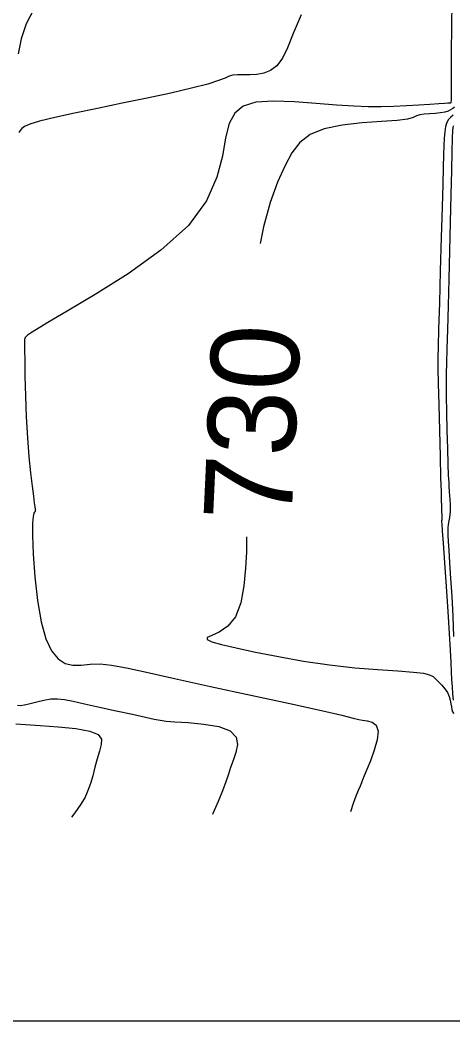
# Model space of a CAD drawing. Extents: x 2566142 to 2571431, y 418755 to 421584.
# Drawn here: x 2567474.2 to 2567572.5, y 418777.5 to 419004.7 of the extents above; entities that cross this region are included whole.
import ezdxf

# ---------------------------------------------------------------- set-up
doc = ezdxf.new("R2010")
doc.units = 0
for name, color, linetype in [('Contour_ADS_Label_Major', 7, 'Continuous'), ('Contour_ADS_Major', 7, 'Continuous'), ('Contour_ADS_Minor', 7, 'Continuous'), ('Contour_ADS_State_Plane_Border', 7, 'Continuous')]:
    doc.layers.add(name, color=color, linetype=linetype)

msp = doc.modelspace()

# ---------------------------------------------------------------- linework, layer by layer
at = {"layer": 'Contour_ADS_Major'}
for points in [[(2567572.87, 418984.94), (2567572.46, 418984.63), (2567571.98, 418984.34), (2567571.4, 418984.05), (2567570.65, 418983.8), (2567569.69, 418983.62), (2567568.49, 418983.51), (2567567.2, 418983.44), (2567565.97, 418983.35), (2567564.97, 418983.2), (2567564.27, 418982.93), (2567563.49, 418982.6), (2567562.19, 418982.24), (2567559.89, 418981.92), (2567556.32, 418981.66), (2567551.93, 418981.34), (2567547.36, 418980.84), (2567543.27, 418980.01)], [(2567543.27, 418980.01), (2567540.12, 418978.74), (2567537.79, 418976.94), (2567535.95, 418974.57), (2567534.33, 418971.57), (2567532.68, 418967.87), (2567531.04, 418963.32), (2567529.51, 418957.79), (2567528.76, 418953.97)], [(2567525.68, 418887.37), (2567525.68, 418887.14), (2567525.61, 418884.02), (2567525.45, 418880.26), (2567525.06, 418876.24), (2567524.33, 418872.43), (2567523.12, 418869.27), (2567521.39, 418867.1), (2567519.47, 418865.77), (2567517.78, 418865), (2567516.74, 418864.52), (2567516.72, 418864.07), (2567517.79, 418863.58), (2567519.98, 418862.97), (2567523.29, 418862.21), (2567527.69, 418861.25), (2567532.91, 418860.2), (2567538.61, 418859.18), (2567544.49, 418858.31), (2567550.21, 418857.68), (2567555.49, 418857.25), (2567560.03, 418856.95), (2567563.55, 418856.69), (2567565.86, 418856.42), (2567567.22, 418856.09), (2567568.01, 418855.68), (2567568.59, 418855.15), (2567569.25, 418854.5), (2567569.98, 418853.74), (2567570.69, 418852.9), (2567571.27, 418852.03), (2567571.67, 418851.15), (2567571.91, 418850.3), (2567572.06, 418849.5), (2567572.16, 418848.79), (2567572.28, 418848.18), (2567572.45, 418847.7), (2567572.7, 418847.31)]]:
    msp.add_lwpolyline(points, dxfattribs=at)
at = {"layer": 'Contour_ADS_Minor'}
for points in [[(2567572.33, 419012.66), (2567572.17, 419003.83), (2567572.11, 418996.72), (2567572.1, 418991.52), (2567572.09, 418988.3), (2567572.08, 418986.63), (2567572.06, 418986.01), (2567572.04, 418985.9), (2567572.01, 418985.89), (2567571.97, 418985.87), (2567571.92, 418985.86), (2567571.84, 418985.85), (2567571.7, 418985.84), (2567571.36, 418985.82), (2567570.62, 418985.78), (2567569.3, 418985.7), (2567567.31, 418985.57), (2567564.78, 418985.41), (2567561.95, 418985.25), (2567559.04, 418985.11), (2567556.21, 418985.02), (2567553.27, 418985.02), (2567549.98, 418985.13), (2567546.09, 418985.38), (2567541.48, 418985.78), (2567536.54, 418986.16), (2567531.8, 418986.31), (2567527.79, 418986.04), (2567524.89, 418985.16), (2567522.96, 418983.57), (2567521.72, 418981.19), (2567520.9, 418977.96), (2567520.16, 418973.84), (2567518.93, 418969.01), (2567516.57, 418963.68), (2567512.44, 418958.08), (2567506.23, 418952.45), (2567498.79, 418947.1), (2567491.3, 418942.37), (2567484.93, 418938.61), (2567480.55, 418936.05), (2567477.94, 418934.49), (2567476.57, 418933.63), (2567475.93, 418933.18), (2567475.58, 418932.87), (2567475.38, 418932.63), (2567475.29, 418932.42), (2567475.26, 418932.2), (2567475.24, 418931.88), (2567475.23, 418931.2), (2567475.25, 418929.82), (2567475.28, 418927.44), (2567475.35, 418923.86), (2567475.46, 418919.43), (2567475.64, 418914.6), (2567475.89, 418909.85), (2567476.22, 418905.58), (2567476.6, 418901.92), (2567476.96, 418898.92), (2567477.27, 418896.64), (2567477.47, 418895.11), (2567477.59, 418894.19), (2567477.65, 418893.7), (2567477.68, 418893.46), (2567477.7, 418893.32), (2567477.69, 418893.23), (2567477.64, 418893.13), (2567477.54, 418893.01), (2567477.38, 418892.76), (2567477.2, 418892.05), (2567477.08, 418890.5), (2567477.07, 418887.71), (2567477.23, 418883.48), (2567477.59, 418878.32), (2567478.17, 418872.95), (2567478.99, 418868.08), (2567480.07, 418864.26), (2567481.38, 418861.51), (2567482.86, 418859.69), (2567484.49, 418858.67), (2567486.23, 418858.28), (2567488.11, 418858.3), (2567490.16, 418858.47), (2567492.43, 418858.54), (2567495.03, 418858.29), (2567498.37, 418857.67), (2567502.95, 418856.65), (2567509.26, 418855.23), (2567517.49, 418853.43), (2567526.65, 418851.44), (2567535.47, 418849.54)], [(2567477.3, 419007.05), (2567475.59, 419003.81), (2567474.51, 419000.41), (2567473.81, 418997.07)], [(2567538.03, 419005.9), (2567536.22, 419001.68), (2567534.93, 418998.42), (2567533.79, 418996.02), (2567532.51, 418994.34), (2567531.08, 418993.27), (2567529.55, 418992.65), (2567527.97, 418992.35), (2567526.4, 418992.25), (2567524.91, 418992.24), (2567523.6, 418992.24), (2567522.54, 418992.17), (2567521.71, 418991.94), (2567520.79, 418991.53), (2567519.32, 418990.95), (2567516.89, 418990.18), (2567513.19, 418989.23), (2567508.46, 418988.14), (2567503.07, 418986.98), (2567497.4, 418985.8), (2567491.8, 418984.65), (2567486.61, 418983.58), (2567482.13, 418982.61), (2567478.68, 418981.77), (2567476.45, 418981.09), (2567475.21, 418980.53), (2567474.6, 418980.06), (2567474.27, 418979.64), (2567473.94, 418979.2)], [(2567572.55, 418983.09), (2567572.02, 418982.68), (2567571.54, 418982.15), (2567571.14, 418981.45), (2567570.85, 418980.53), (2567570.66, 418979.36), (2567570.53, 418977.92), (2567570.45, 418976.2), (2567570.38, 418974.1), (2567570.3, 418971.32), (2567570.2, 418967.48), (2567570.05, 418962.21), (2567569.86, 418955.38), (2567569.64, 418947.79), (2567569.43, 418940.49), (2567569.26, 418934.53), (2567569.15, 418930.6), (2567569.1, 418927.97), (2567569.12, 418925.56), (2567569.19, 418922.27), (2567569.31, 418917.37), (2567569.46, 418911.5), (2567569.6, 418905.64)], [(2567572.56, 418980.67), (2567572.45, 418979.67), (2567572.36, 418977.87), (2567572.28, 418974.89), (2567572.17, 418970.53), (2567572.04, 418965.05), (2567571.9, 418958.85), (2567571.74, 418952.33), (2567571.57, 418945.87), (2567571.4, 418939.8), (2567571.25, 418934.43), (2567571.12, 418930.07), (2567571.04, 418926.88), (2567570.99, 418924.41), (2567570.98, 418922.09), (2567571.01, 418919.32), (2567571.08, 418915.69), (2567571.17, 418911.56), (2567571.28, 418907.46), (2567571.39, 418903.93), (2567571.47, 418901.38), (2567571.55, 418899.7), (2567571.61, 418898.62), (2567571.66, 418897.91), (2567571.7, 418897.36), (2567571.74, 418896.9), (2567571.77, 418896.51), (2567571.79, 418896.17), (2567571.81, 418895.85), (2567571.84, 418895.53), (2567571.86, 418895.19), (2567571.87, 418894.79), (2567571.89, 418894.31), (2567571.89, 418893.77), (2567571.87, 418893.15), (2567571.81, 418892.48), (2567571.71, 418891.75), (2567571.59, 418891), (2567571.47, 418890.23), (2567571.38, 418889.47), (2567571.34, 418888.71), (2567571.36, 418887.75), (2567571.43, 418886.37), (2567571.57, 418884.34), (2567571.77, 418881.48), (2567572, 418877.92), (2567572.25, 418873.83), (2567572.48, 418869.39), (2567572.68, 418864.78)], [(2567569.6, 418905.64), (2567569.73, 418900.78), (2567569.81, 418897.64), (2567569.85, 418896), (2567569.87, 418895.35), (2567569.88, 418895.2), (2567569.88, 418895.15), (2567569.88, 418895.11), (2567569.89, 418895.07), (2567569.89, 418895.04), (2567569.89, 418895), (2567569.9, 418894.91), (2567569.9, 418894.7), (2567569.91, 418894.34), (2567569.93, 418893.77), (2567569.94, 418893.1), (2567569.96, 418892.41), (2567569.97, 418891.83), (2567569.97, 418891.44), (2567569.96, 418891.2), (2567569.95, 418891.07), (2567569.94, 418890.99), (2567569.95, 418890.85), (2567569.98, 418890.26), (2567570.08, 418888.77), (2567570.28, 418885.94), (2567570.59, 418881.52), (2567570.97, 418876.09), (2567571.35, 418870.47), (2567571.68, 418865.45), (2567571.91, 418861.64), (2567572.05, 418858.87), (2567572.15, 418856.79), (2567572.23, 418855.05), (2567572.33, 418853.36), (2567572.45, 418851.74), (2567572.56, 418850.31)], [(2567473.62, 418849.17), (2567474.28, 418849.1), (2567475.22, 418849.23), (2567476.5, 418849.55), (2567478.01, 418849.96), (2567479.63, 418850.34), (2567481.22, 418850.6), (2567482.71, 418850.64), (2567484.3, 418850.46), (2567486.28, 418850.07), (2567488.9, 418849.48), (2567492.3, 418848.74), (2567496.09, 418847.92), (2567499.73, 418847.13), (2567502.71, 418846.47), (2567504.67, 418846.03), (2567506.04, 418845.76), (2567507.41, 418845.59), (2567509.4, 418845.44), (2567512.39, 418845.25), (2567515.92, 418844.91), (2567519.34, 418844.31), (2567521.96, 418843.34), (2567523.3, 418841.94), (2567523.58, 418840.24), (2567523.21, 418838.42), (2567522.6, 418836.65), (2567522.05, 418835.04), (2567521.55, 418833.49), (2567520.97, 418831.79), (2567520.22, 418829.76), (2567519.2, 418827.29), (2567518.01, 418824.57), (2567517.91, 418824.38)], [(2567535.47, 418849.54), (2567542.67, 418847.96), (2567547.31, 418846.89), (2567549.86, 418846.27), (2567551.15, 418845.95), (2567551.99, 418845.79), (2567553.02, 418845.64), (2567554.15, 418845.31), (2567555.08, 418844.61), (2567555.55, 418843.32), (2567555.35, 418841.35), (2567554.67, 418838.98), (2567553.77, 418836.58), (2567552.94, 418834.55), (2567552.37, 418833.15), (2567552, 418832.23), (2567551.73, 418831.54), (2567551.44, 418830.81), (2567551.02, 418829.82), (2567550.49, 418828.52), (2567549.87, 418826.88), (2567549.23, 418825)], [(2567473.28, 418844.98), (2567475.44, 418844.8), (2567478.82, 418844.57), (2567482.88, 418844.27), (2567486.89, 418843.86), (2567490.1, 418843.28), (2567491.98, 418842.5), (2567492.71, 418841.49), (2567492.68, 418840.25), (2567492.26, 418838.74), (2567491.75, 418836.98), (2567491.24, 418835.08), (2567490.72, 418833.16), (2567490.2, 418831.38), (2567489.65, 418829.81), (2567488.98, 418828.3), (2567488.04, 418826.68), (2567486.69, 418824.74), (2567485.91, 418823.74)]]:
    msp.add_lwpolyline(points, dxfattribs=at)
at = {"layer": 'Contour_ADS_State_Plane_Border'}
msp.add_lwpolyline([(2566164.43, 418777.5), (2571407.81, 418777.5), (2571407.81, 421561.67), (2566164.43, 421561.67), (2566164.43, 418777.5)], close=True, dxfattribs=at)

# ---------------------------------------------------------------- texts
at = {"layer": 'Contour_ADS_Label_Major'}
msp.add_text('730', height=20, rotation=87.3554, dxfattribs=at).set_placement((2567535.84, 418890.52))

doc.saveas('drawing.dxf')
